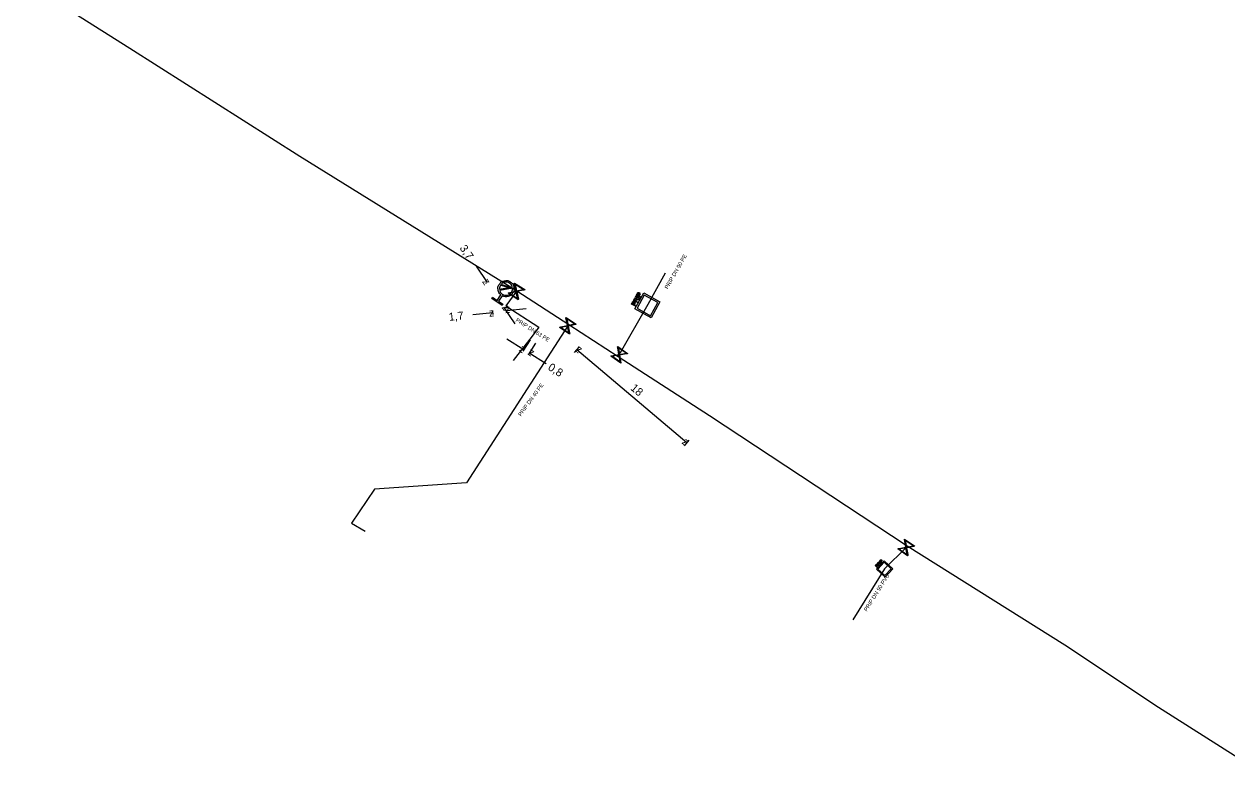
# Model space of a CAD drawing. Extents: x -643842 to -636370, y -1119190 to -1110210.
# Drawn here: x -642820 to -642669.7, y -1114914.3 to -1114819.2 of the extents above; entities that cross this region are included whole.
import ezdxf

# ---------------------------------------------------------------- set-up
doc = ezdxf.new("R2010")
doc.units = 0
for name, color, linetype in [('22', 7, 'Continuous'), ('Default', 7, 'Continuous'), ('Level 10', 7, 'Continuous'), ('Level 16', 7, 'Continuous'), ('Level 18', 7, 'Continuous'), ('Level 21', 7, 'Continuous'), ('Level 23', 7, 'Continuous'), ('Level 33', 7, 'Continuous')]:
    doc.layers.add(name, color=color, linetype=linetype)

msp = doc.modelspace()

# ---------------------------------------------------------------- linework, layer by layer
at = {"layer": 'Default'}
for points in [[(-642760.44, -1114852.98), (-642760.72, -1114852.76), (-642760.78, -1114852.4), (-642760.86, -1114851.99), (-642760.63, -1114851.65), (-642760.39, -1114851.3), (-642759.99, -1114851.23), (-642759.58, -1114851.15), (-642759.24, -1114851.38), (-642758.9, -1114851.62), (-642758.82, -1114852.02), (-642758.74, -1114852.43), (-642758.97, -1114852.77), (-642759.21, -1114853.11), (-642759.61, -1114853.19), (-642759.97, -1114853.26), (-642760.29, -1114853.09)], [(-642759.02, -1114851.97), (-642759.1, -1114851.7), (-642759.34, -1114851.54), (-642759.62, -1114851.35), (-642759.95, -1114851.41), (-642760.28, -1114851.48), (-642760.47, -1114851.76), (-642760.63, -1114851.99), (-642760.61, -1114852.27)], [(-642760.58, -1114852.45), (-642760.5, -1114852.72), (-642760.26, -1114852.88), (-642759.98, -1114853.07), (-642759.65, -1114853.01), (-642759.32, -1114852.95), (-642759.13, -1114852.67), (-642758.96, -1114852.43), (-642758.99, -1114852.15)], [(-642743.76, -1114853.45), (-642743.72, -1114853.39), (-642743.69, -1114853.36), (-642743.66, -1114853.33), (-642743.61, -1114853.33), (-642743.57, -1114853.33), (-642743.52, -1114853.35), (-642743.47, -1114853.38), (-642743.45, -1114853.44), (-642743.44, -1114853.49), (-642743.46, -1114853.57), (-642743.44, -1114853.55), (-642743.42, -1114853.54), (-642743.38, -1114853.53), (-642743.32, -1114853.52)], [(-642743.4, -1114852.81), (-642743.38, -1114852.76), (-642743.36, -1114852.74), (-642743.33, -1114852.71), (-642743.3, -1114852.69), (-642743.27, -1114852.67), (-642743.23, -1114852.68), (-642743.19, -1114852.68), (-642743.15, -1114852.7), (-642743.09, -1114852.74), (-642743.07, -1114852.8), (-642743.04, -1114852.86), (-642743.1, -1114852.97)], [(-642743.16, -1114852.94), (-642743.13, -1114852.87), (-642743.13, -1114852.83), (-642743.14, -1114852.79), (-642743.19, -1114852.77), (-642743.22, -1114852.75), (-642743.25, -1114852.76), (-642743.28, -1114852.76), (-642743.3, -1114852.78), (-642743.32, -1114852.79), (-642743.34, -1114852.84)], [(-642744.02, -1114853.94), (-642744, -1114853.89), (-642743.98, -1114853.86), (-642743.95, -1114853.83), (-642743.92, -1114853.81), (-642743.89, -1114853.8), (-642743.85, -1114853.8), (-642743.81, -1114853.8), (-642743.77, -1114853.82), (-642743.71, -1114853.86), (-642743.69, -1114853.92), (-642743.66, -1114853.99), (-642743.72, -1114854.09)], [(-642743.78, -1114854.06), (-642743.75, -1114854), (-642743.76, -1114853.96), (-642743.76, -1114853.92), (-642743.81, -1114853.89), (-642743.84, -1114853.88), (-642743.87, -1114853.88), (-642743.9, -1114853.88), (-642743.92, -1114853.9), (-642743.94, -1114853.92), (-642743.96, -1114853.96)], [(-642743.54, -1114853.59), (-642743.52, -1114853.54), (-642743.51, -1114853.51), (-642743.51, -1114853.48), (-642743.52, -1114853.46), (-642743.54, -1114853.43), (-642743.56, -1114853.42), (-642743.6, -1114853.4), (-642743.63, -1114853.41), (-642743.67, -1114853.43), (-642743.7, -1114853.48)], [(-642743.32, -1114853.6), (-642743.38, -1114853.61), (-642743.42, -1114853.61), (-642743.45, -1114853.62), (-642743.47, -1114853.63), (-642743.49, -1114853.64), (-642743.5, -1114853.65), (-642743.51, -1114853.66), (-642743.52, -1114853.69)], [(-642713.35, -1114886.44), (-642713.32, -1114886.41), (-642713.3, -1114886.4), (-642713.27, -1114886.39), (-642713.24, -1114886.39), (-642713.22, -1114886.4), (-642713.19, -1114886.42), (-642713.17, -1114886.44), (-642713.16, -1114886.48), (-642713.16, -1114886.51), (-642713.19, -1114886.56), (-642713.17, -1114886.55), (-642713.16, -1114886.55), (-642713.13, -1114886.55), (-642713.1, -1114886.55)], [(-642713.24, -1114886.56), (-642713.22, -1114886.53), (-642713.21, -1114886.52), (-642713.21, -1114886.5), (-642713.21, -1114886.48), (-642713.21, -1114886.47), (-642713.23, -1114886.45), (-642713.25, -1114886.44), (-642713.27, -1114886.44), (-642713.29, -1114886.44), (-642713.32, -1114886.47)], [(-642713.04, -1114886.11), (-642713.01, -1114886.08), (-642713, -1114886.07), (-642712.98, -1114886.06), (-642712.96, -1114886.05), (-642712.93, -1114886.05), (-642712.91, -1114886.05), (-642712.89, -1114886.06), (-642712.87, -1114886.08), (-642712.83, -1114886.11), (-642712.83, -1114886.15), (-642712.83, -1114886.2), (-642712.88, -1114886.25)], [(-642712.91, -1114886.22), (-642712.88, -1114886.19), (-642712.88, -1114886.16), (-642712.88, -1114886.14), (-642712.9, -1114886.12), (-642712.92, -1114886.1), (-642712.94, -1114886.1), (-642712.96, -1114886.1), (-642712.97, -1114886.11), (-642712.98, -1114886.11), (-642713, -1114886.14)], [(-642713.59, -1114886.69), (-642713.56, -1114886.67), (-642713.55, -1114886.66), (-642713.53, -1114886.64), (-642713.51, -1114886.64), (-642713.48, -1114886.63), (-642713.46, -1114886.64), (-642713.44, -1114886.65), (-642713.42, -1114886.66), (-642713.38, -1114886.7), (-642713.38, -1114886.74), (-642713.38, -1114886.78), (-642713.43, -1114886.84)], [(-642713.46, -1114886.81), (-642713.43, -1114886.77), (-642713.43, -1114886.75), (-642713.43, -1114886.72), (-642713.45, -1114886.7), (-642713.47, -1114886.69), (-642713.49, -1114886.68), (-642713.5, -1114886.68), (-642713.52, -1114886.69), (-642713.53, -1114886.7), (-642713.55, -1114886.72)], [(-642713.11, -1114886.6), (-642713.15, -1114886.59), (-642713.17, -1114886.59), (-642713.19, -1114886.59), (-642713.2, -1114886.59), (-642713.22, -1114886.6), (-642713.23, -1114886.6), (-642713.23, -1114886.61), (-642713.25, -1114886.62)]]:
    msp.add_open_spline(points, degree=3, dxfattribs=at)
at = {"layer": 'Level 10'}
for points in [[(-642763.54, -1114849.38), (-642762.14, -1114851.45)], [(-642762.31, -1114851.57), (-642762.34, -1114851.59)], [(-642760.24, -1114854.64), (-642760.27, -1114854.66)], [(-642758.67, -1114856.59), (-642760.07, -1114854.52)], [(-642759.78, -1114854.85), (-642759.74, -1114855.24)], [(-642757.28, -1114854.74), (-642759.76, -1114854.99)], [(-642763.94, -1114855.42), (-642761.45, -1114855.17)], [(-642761.47, -1114855.03), (-642761.43, -1114855.42)], [(-642759.69, -1114858.46), (-642757.58, -1114859.81)], [(-642756.8, -1114858.58), (-642757.72, -1114860.02)], [(-642756.12, -1114859.01), (-642757.04, -1114860.45)], [(-642754.8, -1114861.58), (-642756.91, -1114860.24)], [(-642750.7, -1114859.51), (-642751.28, -1114860.19)], [(-642750.96, -1114859.81), (-642737.21, -1114871.42)], [(-642736.95, -1114871.12), (-642737.53, -1114871.81)]]:
    msp.add_lwpolyline(points, dxfattribs=at)
at = {"layer": 'Level 16'}
for points in [[(-642760.34, -1114851.7), (-642758.9, -1114852.13), (-642758.93, -1114852.22), (-642760.36, -1114851.79), (-642760.34, -1114851.7)], [(-642758.74, -1114851.5), (-642757.47, -1114852.31), (-642757.51, -1114852.37), (-642757.64, -1114852.39), (-642758.46, -1114852.57), (-642758.25, -1114853.52), (-642758.28, -1114853.58), (-642759.55, -1114852.77), (-642759.51, -1114852.71), (-642758.56, -1114852.51), (-642758.74, -1114851.69), (-642758.77, -1114851.56), (-642758.74, -1114851.5)], [(-642758.65, -1114851.67), (-642758.48, -1114852.49), (-642757.66, -1114852.31), (-642758.65, -1114851.67)], [(-642758.36, -1114853.42), (-642758.54, -1114852.59), (-642759.36, -1114852.77), (-642758.36, -1114853.42)], [(-642751.86, -1114857.88), (-642753.12, -1114857.06), (-642753.08, -1114857.01), (-642752.96, -1114856.98), (-642752.13, -1114856.81), (-642752.34, -1114855.86), (-642752.3, -1114855.8), (-642751.04, -1114856.62), (-642751.08, -1114856.67), (-642752.03, -1114856.87), (-642751.85, -1114857.7), (-642751.82, -1114857.82), (-642751.86, -1114857.88)], [(-642752.22, -1114855.96), (-642752.05, -1114856.79), (-642751.23, -1114856.61), (-642752.22, -1114855.96)], [(-642751.94, -1114857.71), (-642752.12, -1114856.89), (-642752.93, -1114857.07), (-642751.94, -1114857.71)], [(-642745.83, -1114859.41), (-642744.6, -1114860.29), (-642744.64, -1114860.34), (-642744.77, -1114860.36), (-642745.6, -1114860.5), (-642745.44, -1114861.45), (-642745.47, -1114861.51), (-642746.7, -1114860.64), (-642746.66, -1114860.58), (-642745.7, -1114860.42), (-642745.84, -1114859.6), (-642745.86, -1114859.47), (-642745.83, -1114859.41)], [(-642745.54, -1114861.34), (-642745.68, -1114860.51), (-642746.51, -1114860.65), (-642745.54, -1114861.34)], [(-642745.75, -1114859.58), (-642745.61, -1114860.41), (-642744.79, -1114860.27), (-642745.75, -1114859.58)], [(-642709.61, -1114885.56), (-642710.84, -1114884.71), (-642710.81, -1114884.65), (-642710.68, -1114884.63), (-642709.85, -1114884.48), (-642710.02, -1114883.53), (-642709.99, -1114883.48), (-642708.76, -1114884.33), (-642708.79, -1114884.39), (-642709.75, -1114884.56), (-642709.6, -1114885.38), (-642709.58, -1114885.51), (-642709.61, -1114885.56)], [(-642709.69, -1114885.4), (-642709.84, -1114884.57), (-642710.66, -1114884.72), (-642709.69, -1114885.4)], [(-642709.91, -1114883.64), (-642709.77, -1114884.47), (-642708.94, -1114884.32), (-642709.91, -1114883.64)]]:
    msp.add_lwpolyline(points, dxfattribs=at)
at = {"layer": 'Level 18'}
for points in [[(-642742.59, -1114852.74), (-642740.56, -1114853.86), (-642741.65, -1114855.84), (-642743.69, -1114854.72), (-642742.59, -1114852.74)], [(-642743.1, -1114853.44), (-642743.6, -1114853.17), (-642743.56, -1114853.1), (-642743.06, -1114853.38), (-642743.1, -1114853.44)], [(-642743, -1114853.28), (-642743.51, -1114853), (-642743.4, -1114852.81)], [(-642743.42, -1114854.65), (-642741.73, -1114855.58), (-642740.83, -1114853.93), (-642742.52, -1114853), (-642743.42, -1114854.65)], [(-642743.34, -1114852.84), (-642743.41, -1114852.97), (-642743.23, -1114853.07)], [(-642743.23, -1114853.07), (-642743.16, -1114852.94)], [(-642743.1, -1114852.97), (-642743.17, -1114853.1), (-642742.97, -1114853.21), (-642743, -1114853.28)], [(-642743.63, -1114854.4), (-642744.13, -1114854.12), (-642744.02, -1114853.94)], [(-642743.96, -1114853.96), (-642744.03, -1114854.09), (-642743.85, -1114854.19)], [(-642743.38, -1114853.95), (-642743.88, -1114853.68), (-642743.76, -1114853.45)], [(-642743.85, -1114854.19), (-642743.78, -1114854.06)], [(-642743.7, -1114853.48), (-642743.79, -1114853.64), (-642743.62, -1114853.73)], [(-642743.72, -1114854.09), (-642743.79, -1114854.22), (-642743.59, -1114854.34), (-642743.63, -1114854.4)], [(-642743.62, -1114853.73), (-642743.54, -1114853.59)], [(-642743.52, -1114853.69), (-642743.57, -1114853.76), (-642743.34, -1114853.89), (-642743.38, -1114853.95)], [(-642743.32, -1114853.52), (-642743.14, -1114853.51), (-642743.18, -1114853.6), (-642743.32, -1114853.6)], [(-642712.54, -1114886.19), (-642711.48, -1114887.18), (-642712.44, -1114888.21), (-642713.5, -1114887.22), (-642712.54, -1114886.19)], [(-642713.2, -1114886.8), (-642713.46, -1114886.56), (-642713.35, -1114886.44)], [(-642713.33, -1114887.22), (-642712.45, -1114888.04), (-642711.65, -1114887.19), (-642712.53, -1114886.36), (-642713.33, -1114887.22)], [(-642712.95, -1114886.54), (-642713.21, -1114886.29), (-642713.18, -1114886.26), (-642712.92, -1114886.51), (-642712.95, -1114886.54)], [(-642712.87, -1114886.45), (-642713.13, -1114886.21), (-642713.04, -1114886.11)], [(-642713, -1114886.14), (-642713.07, -1114886.2), (-642712.97, -1114886.29)], [(-642712.97, -1114886.29), (-642712.91, -1114886.22)], [(-642712.88, -1114886.25), (-642712.94, -1114886.32), (-642712.84, -1114886.42), (-642712.87, -1114886.45)], [(-642713.42, -1114887.04), (-642713.68, -1114886.79), (-642713.59, -1114886.69)], [(-642713.55, -1114886.72), (-642713.62, -1114886.79), (-642713.52, -1114886.88)], [(-642713.52, -1114886.88), (-642713.46, -1114886.81)], [(-642713.43, -1114886.84), (-642713.49, -1114886.9), (-642713.39, -1114887), (-642713.42, -1114887.04)], [(-642713.32, -1114886.47), (-642713.4, -1114886.55), (-642713.31, -1114886.63)], [(-642713.31, -1114886.63), (-642713.24, -1114886.56)], [(-642713.25, -1114886.62), (-642713.28, -1114886.66), (-642713.17, -1114886.77), (-642713.2, -1114886.8)], [(-642713.1, -1114886.55), (-642712.98, -1114886.57), (-642713.02, -1114886.62), (-642713.11, -1114886.6)]]:
    msp.add_lwpolyline(points, dxfattribs=at)
at = {"layer": 'Level 21'}
msp.add_lwpolyline([(-642820.03, -1114813.79), (-642806.82, -1114822.17), (-642785.56, -1114835.66), (-642759.57, -1114851.76), (-642758.47, -1114852.47), (-642751.97, -1114856.67), (-642745.8, -1114860.67), (-642734.36, -1114868.06), (-642709.67, -1114884.33), (-642689.97, -1114896.67), (-642678.28, -1114904.47), (-642662.75, -1114914.3)], dxfattribs=at)
at = {"layer": 'Level 23'}
for points in [[(-642745.8, -1114860.67), (-642745.65, -1114860.46), (-642742.04, -1114854.13), (-642739.89, -1114850.23)], [(-642759.57, -1114851.76), (-642759.63, -1114851.96), (-642759.8, -1114852.21)], [(-642758.47, -1114852.47), (-642759.83, -1114854.36), (-642755.69, -1114856.99), (-642756.53, -1114858.15), (-642758.9, -1114861.18)], [(-642751.97, -1114856.67), (-642752.08, -1114856.84), (-642764.74, -1114876.44), (-642776.24, -1114877.24), (-642779.1, -1114881.47), (-642777.39, -1114882.49)], [(-642709.67, -1114884.33), (-642709.8, -1114884.52), (-642712.49, -1114887.2), (-642716.46, -1114893.56)]]:
    msp.add_lwpolyline(points, dxfattribs=at)
at = {"layer": 'Level 33'}
for points in [[(-642760.29, -1114853.09), (-642760.75, -1114853.76), (-642760.18, -1114854.15), (-642760.28, -1114854.3), (-642761.57, -1114853.42), (-642761.47, -1114853.27), (-642760.9, -1114853.66), (-642760.44, -1114852.98)], [(-642760.61, -1114852.27), (-642759.02, -1114851.97)], [(-642758.99, -1114852.15), (-642760.58, -1114852.45)]]:
    msp.add_lwpolyline(points, dxfattribs=at)

# ---------------------------------------------------------------- texts
at = {"layer": '22'}
for s, rotation, p in [('PRIP DN 90 PE', 60.1403, (-642739.59, -1114852.31)), ('PRIP DN 63 PE', 327.5429, (-642758.65, -1114856.26)), ('PRIP DN 40 PE', 54.0583, (-642757.93, -1114868.19)), ('PRIP DN 90 PVC', 58.0222, (-642714.7, -1114892.56))]:
    msp.add_text(s, height=0.5, rotation=rotation, dxfattribs=at).set_placement(p)
at = {"layer": 'Level 10'}
for s, rotation, p in [('3,7', 304.0385, (-642765.65, -1114847.14)), ('z', 304.0385, (-642762.83, -1114851.32)), ('z', 5.8731, (-642761.9, -1114855.72)), ('z', 124.0385, (-642759.37, -1114854.65)), ('z', 185.8731, (-642759.32, -1114854.44)), ('1,7', 5.8731, (-642766.91, -1114856.23)), ('z', 327.48, (-642758.27, -1114859.96)), ('z', 139.8081, (-642750.25, -1114859.75)), ('z', 147.48, (-642756.22, -1114860.08)), ('0,8', 327.48, (-642754.65, -1114862.27)), ('18', 319.8081, (-642744.33, -1114864.75)), ('z', 319.8081, (-642737.91, -1114871.48))]:
    msp.add_text(s, height=1, rotation=rotation, dxfattribs=at).set_placement(p)

doc.saveas('drawing.dxf')
